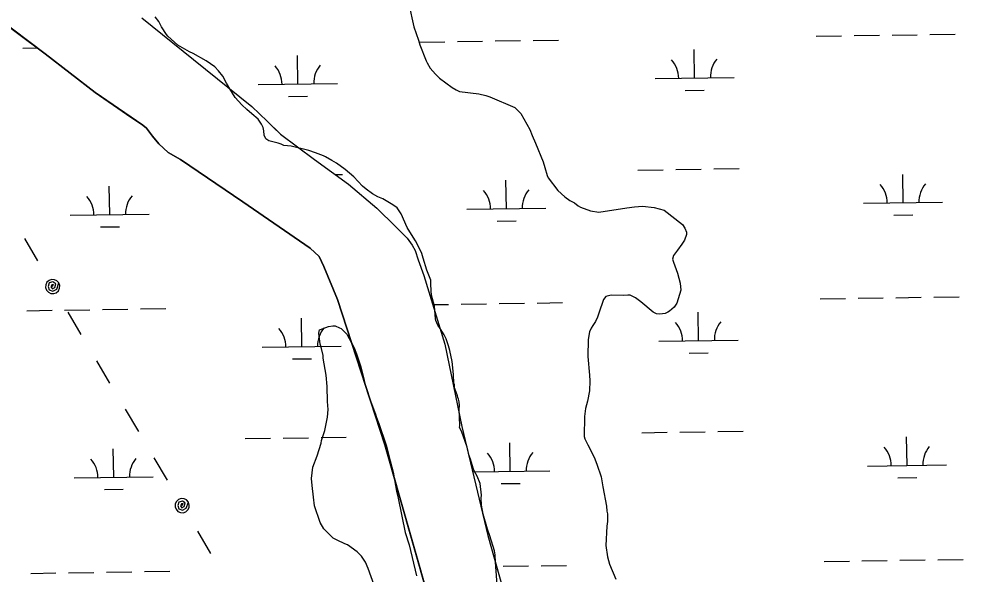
# Model space of a CAD drawing. Extents: x 3807117 to 3845308, y 337856 to 363736.
# Drawn here: x 3834037 to 3835232, y 350072 to 350775 of the extents above; entities that cross this region are included whole.
import ezdxf

# ---------------------------------------------------------------- set-up
doc = ezdxf.new("R2010")
doc.units = 0
for name, color, linetype in [('V-SITE-VEGE', 7, 'Continuous'), ('V-TOPO-SHOR', 7, 'Continuous'), ('V-UTIL-LINE', 7, 'Continuous'), ('V-WETL-SWMP', 7, 'Continuous')]:
    doc.layers.add(name, color=color, linetype=linetype)

msp = doc.modelspace()

# ---------------------------------------------------------------- linework, layer by layer
at = {"layer": 'V-SITE-VEGE'}
for points in [[(3834530.8, 350793.8), (3834537.1, 350765.1), (3834543.1, 350748.4), (3834544.8, 350742.3), (3834552.6, 350722.3), (3834554, 350719.5), (3834557.9, 350713), (3834564.7, 350705.4), (3834569.6, 350700.2), (3834585.5, 350688.3), (3834590.5, 350685.5), (3834595.1, 350683.5), (3834619.4, 350680.2), (3834628.1, 350678.1), (3834633.2, 350676.6), (3834665.1, 350662.9), (3834670.5, 350657.7), (3834672.3, 350655.4), (3834683.8, 350635.3), (3834686.8, 350627.4), (3834691.2, 350618.1), (3834700.8, 350594.3), (3834702.9, 350586.9), (3834705.9, 350577.1), (3834707.2, 350573.9), (3834719.3, 350557.9), (3834728.3, 350549.9), (3834734.7, 350545.1), (3834740.6, 350542.2), (3834745.1, 350538.4), (3834747.9, 350537), (3834760.7, 350532), (3834771.2, 350530.4), (3834806.4, 350536), (3834816.1, 350537.2), (3834826.3, 350537.9), (3834841.4, 350536.6), (3834853.8, 350533.1), (3834876.9, 350515), (3834880, 350510.3), (3834882.2, 350505.2), (3834882.1, 350502.4), (3834879.7, 350495.1), (3834876.3, 350490.1), (3834870.6, 350482.4), (3834865.8, 350475.6), (3834864.3, 350471), (3834865.6, 350467.3), (3834870.8, 350453.4), (3834874.2, 350440.8), (3834874.9, 350431.6), (3834869.9, 350415.1), (3834866.6, 350410.1), (3834860.5, 350405.2), (3834858.6, 350403.9), (3834855.3, 350402.1)], [(3834608.9, 350217.5), (3834606.7, 350223.1), (3834605.5, 350229.6), (3834604.6, 350232.8), (3834597.3, 350253.3), (3834595.1, 350258), (3834595.2, 350260.3), (3834594.7, 350280.6), (3834594.8, 350285.6), (3834594.5, 350290.3), (3834593.6, 350293.5), (3834592.8, 350295.8), (3834592.4, 350298.1), (3834589.3, 350306.1), (3834588.4, 350307.9), (3834588.5, 350312.1), (3834587.7, 350313.9), (3834587.5, 350325), (3834585.5, 350341.2), (3834582.7, 350355.5), (3834580.9, 350361.1), (3834577.9, 350369.9), (3834575.7, 350375.1), (3834570.4, 350383), (3834567.7, 350387.2), (3834565.1, 350393.3), (3834564.7, 350395.6), (3834563.2, 350411.3), (3834559.4, 350425.3), (3834559.1, 350430.8), (3834558.8, 350439.6), (3834558.5, 350444.6), (3834553.7, 350457.2), (3834549, 350472.1), (3834547.3, 350478.1), (3834544.2, 350484.6), (3834539.4, 350494.4), (3834530.1, 350508.9), (3834528.7, 350511.3), (3834521.3, 350528.5), (3834515.9, 350536), (3834510.5, 350539.8), (3834497.8, 350547.5), (3834491.8, 350550), (3834485, 350553.8), (3834476.9, 350559.5), (3834472.3, 350563.3), (3834461.1, 350575.1), (3834450.2, 350584.6), (3834439.4, 350592.7), (3834433.5, 350596.1), (3834425.3, 350600.4), (3834423, 350601.8), (3834412.9, 350605.8), (3834404.3, 350608.7), (3834381.8, 350614.3), (3834372.6, 350615), (3834369.4, 350616.5), (3834365.7, 350617.9), (3834353.8, 350621), (3834349.7, 350623.4), (3834348, 350628.1), (3834347.2, 350633.6), (3834346.4, 350637.8), (3834344.6, 350642), (3834340.2, 350648.1), (3834332, 350655.2), (3834325.7, 350660.4), (3834319.4, 350666.5), (3834311.3, 350675.9), (3834304.2, 350686.7), (3834300.2, 350693.7), (3834295.4, 350702.6), (3834290, 350709.7), (3834285.5, 350714.4), (3834274.6, 350722), (3834257.8, 350731.6), (3834253.2, 350733.6), (3834238.7, 350742.2), (3834226, 350753.6), (3834224.2, 350755.5), (3834218, 350765.3), (3834214.5, 350771.8), (3834210, 350777.9)], [(3834855.3, 350402.1), (3834848.4, 350401.3), (3834844.2, 350401.9), (3834840.1, 350403.8), (3834824.3, 350417.1), (3834817.5, 350421.9), (3834810.7, 350425.3), (3834807.9, 350425.4), (3834802.4, 350425), (3834786.7, 350425.4), (3834780.2, 350423.7), (3834776.9, 350420.1), (3834771, 350402.7), (3834769.5, 350397.7), (3834767, 350392.2), (3834763.7, 350386.8), (3834761.3, 350383.6), (3834759.3, 350379), (3834757.7, 350369.4), (3834757.2, 350347.7), (3834759.4, 350324.2), (3834759.7, 350316.8), (3834759.4, 350304.3), (3834756.8, 350291), (3834754.3, 350281.9), (3834753.1, 350271.7), (3834752.5, 350246.4), (3834753.4, 350243.6), (3834757.3, 350235.7), (3834765.2, 350220.3), (3834768.7, 350211.4), (3834774.3, 350195.2), (3834776.3, 350182.7), (3834780.8, 350158.1), (3834781.1, 350151.7), (3834782, 350148.4), (3834782.2, 350138.7), (3834781.2, 350132.8), (3834780.1, 350108.4), (3834782.1, 350094), (3834784.6, 350084.7), (3834792.9, 350065.6)], [(3834487.1, 350058), (3834479.4, 350079.4), (3834475.9, 350087.3), (3834471, 350094.8), (3834465.6, 350100.5), (3834453.3, 350109.1), (3834449.7, 350110.5), (3834440.1, 350114.9), (3834435.1, 350117.8), (3834427, 350125.8), (3834423.4, 350129.6), (3834418.5, 350137.5), (3834411.6, 350158.5), (3834410, 350169.6), (3834408.5, 350184.4), (3834407.8, 350193.1), (3834409.5, 350207.4), (3834415, 350222), (3834420, 350238), (3834420.5, 350241.2), (3834424.5, 350254), (3834428.1, 350271), (3834428.8, 350280.7), (3834428.1, 350290.8), (3834427.6, 350309.8), (3834426.1, 350324.1), (3834422.5, 350345.8), (3834422.6, 350349.1), (3834420.5, 350357.9), (3834418.8, 350363.5), (3834416.8, 350377.3), (3834417.8, 350381.5), (3834422.5, 350383.2), (3834429, 350385.8), (3834434.5, 350386.6), (3834437.8, 350386.5), (3834443.2, 350384.1), (3834445.1, 350383.1), (3834447.8, 350380.7), (3834452.3, 350376), (3834461.5, 350358.7), (3834464.6, 350351.3), (3834470.2, 350334.6), (3834471, 350330.9), (3834472.7, 350324.4), (3834476.1, 350310), (3834479.1, 350300.7), (3834481.2, 350295.1), (3834488.6, 350274.7), (3834489.9, 350270.5), (3834492.9, 350263), (3834502, 350235.6), (3834504.5, 350225.9), (3834507, 350215.7), (3834510.8, 350201.3), (3834515.3, 350177.2), (3834517.4, 350168.4), (3834526.1, 350124.9), (3834531.2, 350109.1), (3834540.5, 350070.1)], [(3834642.8, 350053.1), (3834640.4, 350087.2), (3834640.1, 350096.5), (3834639.3, 350101.6), (3834633.3, 350120.6), (3834630.3, 350129), (3834624.8, 350148), (3834622.7, 350159.6), (3834622.5, 350168.3), (3834622.6, 350172), (3834621.1, 350186.8), (3834617.1, 350196.1), (3834614.1, 350202.2), (3834612.7, 350205), (3834608.9, 350217.5)]]:
    msp.add_lwpolyline(points, dxfattribs=at)
at = {"layer": 'V-TOPO-SHOR'}
for points in [[(3833962.1, 350812.7), (3834070.8, 350731), (3834134, 350682.1), (3834179.1, 350651), (3834194.1, 350640.6), (3834198.8, 350636.8), (3834206.5, 350626.6), (3834214.7, 350616.9), (3834226.5, 350606.1), (3834242.1, 350597.3), (3834321, 350543.7), (3834406.1, 350484.8), (3834417.4, 350474.5), (3834423.4, 350461.7), (3834440.4, 350419.7), (3834500.3, 350235.8), (3834562.1, 350019.8), (3834612.8, 349824.1), (3834685, 349556.7), (3834755.8, 349317.8), (3834796.3, 349135)], [(3834193.1, 350776.8), (3834258.6, 350723.9), (3834332.4, 350664.4), (3834351.5, 350645.9), (3834359.8, 350637.8), (3834368.6, 350629.1), (3834411.3, 350597.4), (3834454.4, 350566.1), (3834490.3, 350535.6), (3834514.1, 350512.2), (3834528.6, 350497.6), (3834535.2, 350488.9), (3834538.8, 350482), (3834542.7, 350470.2), (3834549.7, 350450.4), (3834576.2, 350363.5), (3834598, 350258.9), (3834630.8, 350121), (3834666.4, 349994)]]:
    msp.add_lwpolyline(points, dxfattribs=at)
at = {"layer": 'V-UTIL-LINE'}
for points in [[(3834044.4, 350497), (3834061, 350468.7)], [(3834080.2, 350436.3), (3834081.4, 350438.9), (3834079.1, 350438.5), (3834078, 350436), (3834079.8, 350433.6), (3834082.8, 350435.2), (3834084.1, 350439.7), (3834080.6, 350442.2), (3834075.9, 350440.9), (3834074.5, 350436.5), (3834075.9, 350432.3), (3834080.4, 350430.6), (3834085.3, 350433.1), (3834087.9, 350440.9), (3834085.6, 350443.5), (3834082.4, 350445), (3834078.9, 350445.2), (3834075.6, 350444), (3834073, 350441.7), (3834071.5, 350438.5), (3834071.3, 350435), (3834072.4, 350431.7), (3834074.8, 350429.1), (3834077.9, 350427.6), (3834081.5, 350427.4), (3834084.8, 350428.5), (3834087.4, 350430.9), (3834088.9, 350434.1), (3834089.1, 350437.6), (3834087.9, 350440.9)], [(3834099.3, 350403.9), (3834116, 350375.6)], [(3834135.7, 350342.4), (3834152.3, 350314.1)], [(3834172, 350280.9), (3834188.7, 350252.7)], [(3834208.3, 350219.4), (3834225, 350191.2)], [(3834244.1, 350158.8), (3834245.3, 350161.4), (3834243, 350161), (3834242, 350158.4), (3834243.7, 350156.1), (3834246.7, 350157.7), (3834248, 350162.2), (3834244.5, 350164.6), (3834239.8, 350163.4), (3834238.4, 350159), (3834239.8, 350154.7), (3834244.4, 350153.1), (3834249.3, 350155.6), (3834251.9, 350163.3), (3834249.5, 350166), (3834246.4, 350167.5), (3834242.9, 350167.7), (3834239.5, 350166.5), (3834236.9, 350164.2), (3834235.4, 350161), (3834235.2, 350157.5), (3834236.4, 350154.2), (3834238.7, 350151.6), (3834241.9, 350150), (3834245.4, 350149.9), (3834248.7, 350151), (3834251.3, 350153.4), (3834252.8, 350156.5), (3834253, 350160), (3834251.9, 350163.3)], [(3834263.3, 350126.4), (3834280, 350098.1)]]:
    msp.add_lwpolyline(points, dxfattribs=at)
at = {"layer": 'V-WETL-SWMP'}
for p, q in [((3834070.8, 350731), (3833962.1, 350812.7)), ((3834193.1, 350776.8), (3834258.6, 350723.9)), ((3834688.2, 350748), (3834720.2, 350748.5)), ((3835046.1, 350753.4), (3835078.1, 350753.9)), ((3835094.1, 350754.1), (3835126.1, 350754.6)), ((3835142.1, 350754.8), (3835174.1, 350755.3)), ((3835190.1, 350755.6), (3835222.1, 350756)), ((3834042.4, 350738.4), (3834060.7, 350738.6)), ((3834544.2, 350745.9), (3834576.2, 350746.4)), ((3834592.2, 350746.6), (3834624.2, 350747.1)), ((3834640.2, 350747.3), (3834672.2, 350747.8)), ((3834892.3, 350700.4), (3834891.7, 350736.4)), ((3834134, 350682.1), (3834070.8, 350731)), ((3834390.4, 350692.8), (3834389.9, 350728.8)), ((3834258.6, 350723.9), (3834332.4, 350664.4)), ((3834842.3, 350699.6), (3834942.3, 350701.1)), ((3834340.4, 350692.1), (3834440.4, 350693.6)), ((3834194.1, 350640.6), (3834134, 350682.1)), ((3834378.7, 350677.2), (3834402.7, 350677.6)), ((3834880.5, 350684.7), (3834904.5, 350685.1)), ((3834332.4, 350664.4), (3834351.5, 350645.9)), ((3834198.8, 350636.8), (3834194.1, 350640.6)), ((3834351.5, 350645.9), (3834368.6, 350629.1)), ((3834206.5, 350626.6), (3834198.8, 350636.8)), ((3834368.6, 350629.1), (3834411.3, 350597.4)), ((3834214.7, 350616.9), (3834206.5, 350626.6)), ((3834226.5, 350606.1), (3834214.7, 350616.9)), ((3834242.1, 350597.3), (3834226.5, 350606.1)), ((3834321, 350543.7), (3834242.1, 350597.3)), ((3834411.3, 350597.4), (3834454.4, 350566.1)), ((3834820.6, 350583.8), (3834852.6, 350584.3)), ((3834868.6, 350584.6), (3834900.6, 350585)), ((3834916.6, 350585.3), (3834948.6, 350585.8)), ((3834437.8, 350578.1), (3834446.7, 350578.2)), ((3834654.3, 350534.9), (3834653.7, 350570.9)), ((3835156.1, 350542.4), (3835155.6, 350578.4)), ((3834152.4, 350527.4), (3834151.9, 350563.4)), ((3834454.4, 350566.1), (3834490.3, 350535.6)), ((3834406.1, 350484.8), (3834321, 350543.7)), ((3834490.3, 350535.6), (3834514.1, 350512.2)), ((3834604.3, 350534.2), (3834704.3, 350535.7)), ((3835106.1, 350541.7), (3835206.1, 350543.2)), ((3834102.4, 350526.6), (3834202.4, 350528.1)), ((3835144.3, 350526.8), (3835168.3, 350527.2)), ((3834140.6, 350511.8), (3834164.6, 350512.1)), ((3834514.1, 350512.2), (3834528.6, 350497.6)), ((3834642.5, 350519.3), (3834666.5, 350519.7)), ((3834528.6, 350497.6), (3834535.2, 350488.9)), ((3834535.2, 350488.9), (3834538.8, 350482)), ((3834417.4, 350474.5), (3834406.1, 350484.8)), ((3834423.4, 350461.7), (3834417.4, 350474.5)), ((3834538.8, 350482), (3834542.7, 350470.2)), ((3834440.4, 350419.7), (3834423.4, 350461.7)), ((3834542.7, 350470.2), (3834549.7, 350450.4)), ((3834549.7, 350450.4), (3834576.2, 350363.5)), ((3834500.3, 350235.8), (3834440.4, 350419.7)), ((3834561, 350413.4), (3834581.2, 350413.7)), ((3834597.2, 350414), (3834629.2, 350414.4)), ((3834645.2, 350414.7), (3834677.2, 350415.2)), ((3834693.2, 350415.4), (3834725.2, 350415.9)), ((3835051.1, 350420.8), (3835083.1, 350421.2)), ((3835099.1, 350421.5), (3835131.1, 350422)), ((3835147.1, 350422.2), (3835179.1, 350422.7)), ((3835195.1, 350422.9), (3835227.1, 350423.4)), ((3834047.4, 350405.7), (3834079.4, 350406.2)), ((3834095.4, 350406.5), (3834127.4, 350406.9)), ((3834143.4, 350407.2), (3834175.4, 350407.6)), ((3834191.4, 350407.9), (3834223.4, 350408.4)), ((3834897.3, 350367.7), (3834896.7, 350403.7)), ((3834395.4, 350360.2), (3834394.9, 350396.2)), ((3834847.3, 350367), (3834947.3, 350368.5)), ((3834345.4, 350359.4), (3834445.4, 350360.9)), ((3834576.2, 350363.5), (3834598, 350258.9)), ((3834383.6, 350344.6), (3834407.6, 350344.9)), ((3834885.5, 350352.1), (3834909.5, 350352.5)), ((3834598, 350258.9), (3834630.8, 350121)), ((3834825.6, 350251.2), (3834857.6, 350251.7)), ((3834873.6, 350251.9), (3834905.6, 350252.4)), ((3834921.6, 350252.6), (3834953.6, 350253.1)), ((3834323.7, 350243.7), (3834355.7, 350244.2)), ((3834371.7, 350244.4), (3834403.7, 350244.9)), ((3834419.7, 350245.1), (3834451.7, 350245.6)), ((3834562.1, 350019.8), (3834500.3, 350235.8)), ((3834659.2, 350202.3), (3834658.7, 350238.3)), ((3835161.1, 350209.8), (3835160.6, 350245.8)), ((3834157.4, 350194.8), (3834156.9, 350230.7)), ((3835111.1, 350209), (3835211.1, 350210.5)), ((3834611.6, 350201.6), (3834709.2, 350203)), ((3834107.4, 350194), (3834207.4, 350195.5)), ((3834647.5, 350186.7), (3834671.5, 350187)), ((3835149.3, 350194.2), (3835173.3, 350194.5)), ((3834145.6, 350179.1), (3834169.6, 350179.5)), ((3834630.8, 350121), (3834666.4, 349994)), ((3834650.2, 350082.1), (3834682.2, 350082.5)), ((3834698.2, 350082.8), (3834730.2, 350083.2)), ((3835056.1, 350088.1), (3835088.1, 350088.6)), ((3835104.1, 350088.9), (3835136.1, 350089.3)), ((3835152.1, 350089.6), (3835184.1, 350090)), ((3835200.1, 350090.3), (3835232, 350090.8)), ((3834052.4, 350073.1), (3834084.4, 350073.6)), ((3834100.4, 350073.8), (3834132.4, 350074.3)), ((3834148.4, 350074.5), (3834180.3, 350075)), ((3834196.3, 350075.3), (3834228.3, 350075.7))]:
    msp.add_line(p, q, dxfattribs=at)
for centre, start, end in [((3834947.5, 350701.7), 140.0865, 181.6302), ((3834335.2, 350692.5), 0.0865, 41.6302), ((3834445.7, 350694.1), 140.0865, 181.6302), ((3834837, 350700), 0.0865, 41.6302), ((3834599, 350534.6), 0.0865, 41.6302), ((3834709.5, 350536.2), 140.0865, 181.6302), ((3835100.9, 350542.1), 0.0865, 41.6302), ((3835211.3, 350543.7), 140.0865, 181.6302), ((3834097.2, 350527), 0.0865, 41.6302), ((3834207.6, 350528.7), 140.0865, 181.6302), ((3834842, 350367.4), 0.0865, 41.6302), ((3834952.5, 350369), 140.0865, 181.6302), ((3834340.2, 350359.8), 0.0865, 41.6302), ((3834450.6, 350361.5), 140.0865, 181.6302), ((3834604, 350201.9), 0.0865, 41.6302), ((3834714.5, 350203.6), 140.0865, 181.6302), ((3835105.9, 350209.4), 0.0865, 41.6302), ((3835216.3, 350211.1), 140.0865, 181.6302), ((3834102.2, 350194.4), 0.0865, 41.6302), ((3834212.6, 350196.1), 140.0865, 181.6302)]:
    msp.add_arc(centre, 35.2, start, end, dxfattribs=at)

doc.saveas('drawing.dxf')
